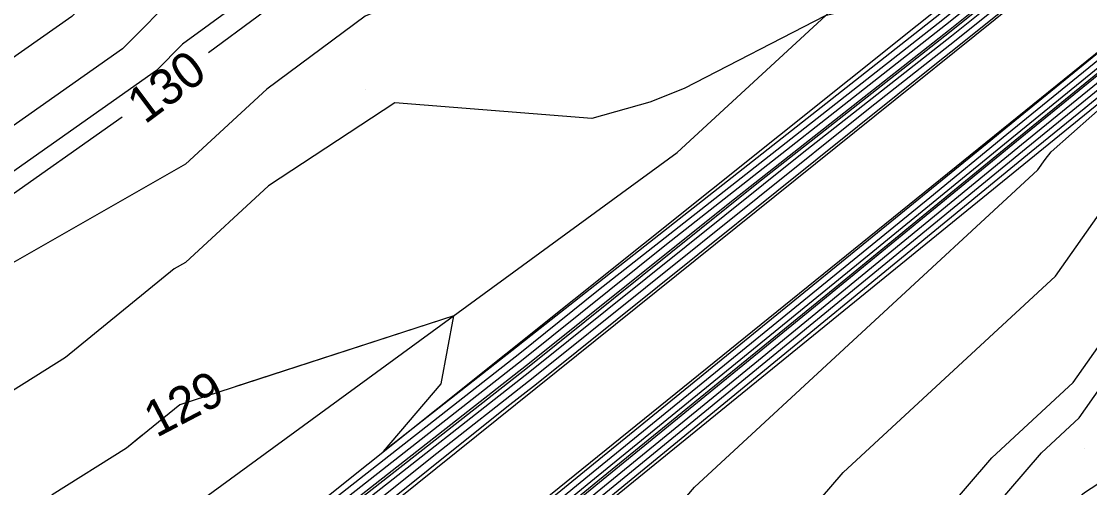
# Model space of a CAD drawing. Extents: x 2354170 to 2357230, y 866100 to 868290.
# Drawn here: x 2355730.9 to 2355790.3, y 866637.8 to 866663.8 of the extents above; entities that cross this region are included whole.
import ezdxf

# ---------------------------------------------------------------- set-up
doc = ezdxf.new("R2010")
doc.units = 0
for name, color, linetype in [('Default', 7, 'Continuous'), ('DTM Contours Major', 7, 'Continuous'), ('DTM Contours Minor', 7, 'Continuous'), ('DTM Contours Minor Text', 7, 'Continuous'), ('Exist DTM Breakline', 7, 'Continuous'), ('Exist DTM QL2 LIDAR Elevation Point', 7, 'Continuous'), ('Exist DTM Ridgeline', 7, 'Continuous'), ('PH Exist DTM Breakline', 7, 'Continuous')]:
    doc.layers.add(name, color=color, linetype=linetype)

msp = doc.modelspace()

# ---------------------------------------------------------------- linework, layer by layer
at = {"layer": 'Default'}
for points in [[(2355849.779, 866718.561), (2355827.309, 866700.672), (2355826.468, 866700.063), (2355817.569, 866693.047), (2355807.039, 866692.637), (2355804.606, 866691.487), (2355791.656, 866682.029), (2355790.016, 866680.883), (2355787.395, 866679.602), (2355784.192, 866677.664), (2355768.822, 866669.74), (2355761.65, 866666.932), (2355760.725, 866666.672), (2355756.949, 866666.976), (2355749.98, 866664.072), (2355744.501, 866660.007), (2355739.98, 866655.836), (2355730.245, 866650.271)], [(2355849.992, 866718.148), (2355830.55, 866702.669), (2355826.553, 866699.779), (2355807.013, 866684.372), (2355805.314, 866683.01), (2355784.285, 866666.452), (2355782.615, 866665.802), (2355775.573, 866664.078), (2355767.728, 866660.033), (2355765.805, 866659.28), (2355762.58, 866658.375), (2355751.623, 866659.254), (2355744.61, 866654.637), (2355739.98, 866650.366), (2355739.352, 866650.006), (2355733.306, 866645.078), (2355723.95, 866639.2)], [(2355850.417, 866717.321), (2355837.031, 866706.664), (2355826.723, 866699.209), (2355812.703, 866688.155), (2355805.602, 866682.463), (2355788.439, 866668.948), (2355782.1, 866663.868), (2355762.96, 866648.824), (2355758.576, 866645.311), (2355737.063, 866628.436), (2355735.023, 866626.803), (2355733.943, 866625.805), (2355719.375, 866612.207)], [(2355850.629, 866716.907), (2355840.272, 866708.661), (2355826.808, 866698.925), (2355815.548, 866690.047), (2355805.746, 866682.189), (2355791.895, 866671.283), (2355782.263, 866663.563), (2355766.737, 866651.359), (2355758.761, 866644.97), (2355741.224, 866631.213), (2355735.235, 866626.417), (2355732.064, 866623.487), (2355720.174, 866612.389)], [(2355760.165, 866637.107), (2355762.174, 866638.754), (2355784.574, 866657.009), (2355785.404, 866657.689), (2355801.935, 866671.157), (2355802.311, 866673.053), (2355807.857, 866678.15), (2355810.53, 866681.306), (2355823.453, 866692.907), (2355826.567, 866695.844), (2355824.177, 866687.512), (2355826.443, 866686.706), (2355850.549, 866674.077), (2355856.79, 866675.92), (2355837.407, 866686.557), (2355836.29, 866687.087), (2355827.723, 866691.754), (2355849.116, 866708.857), (2355850.613, 866710.066), (2355858.946, 866716.716)], [(2355849.994, 866714.654), (2355827.063, 866698.071), (2355824.082, 866695.721), (2355806.178, 866681.368), (2355802.263, 866678.285), (2355782.752, 866662.649), (2355778.065, 866658.965), (2355759.316, 866643.944), (2355753.704, 866639.542), (2355735.869, 866625.259), (2355726.427, 866616.535)], [(2355850.831, 866712.846), (2355830.088, 866699.913), (2355827.148, 866697.787), (2355826.927, 866697.613), (2355806.322, 866681.094), (2355805.719, 866680.619), (2355782.914, 866662.344), (2355781.841, 866661.5), (2355759.501, 866643.602), (2355757.864, 866642.318), (2355736.081, 866624.873), (2355724.548, 866614.218)], [(2355846.753, 866712.656), (2355826.978, 866698.356), (2355821.238, 866693.83), (2355806.034, 866681.642), (2355798.807, 866675.951), (2355782.589, 866662.954), (2355774.289, 866656.43), (2355759.131, 866644.286), (2355749.544, 866636.765), (2355735.658, 866625.645), (2355728.306, 866618.853)], [(2355812.201, 866712.227), (2355809.821, 866711.182), (2355807.801, 866710.313), (2355790.019, 866701.749), (2355787.571, 866700.197), (2355778.441, 866692.86), (2355771.403, 866687.727), (2355765.076, 866682.651), (2355757.891, 866678.28), (2355751.416, 866674.657), (2355747.857, 866671.446), (2355739.645, 866665.447), (2355736.48, 866662.244), (2355728.932, 866656.94)], [(2355798.289, 866711.646), (2355790.152, 866707.727), (2355779.305, 866700.848), (2355775.696, 866697.948), (2355772.914, 866695.918), (2355759.871, 866685.458), (2355756.583, 866683.457), (2355753.62, 866681.799), (2355744.596, 866673.658), (2355739.375, 866669.843), (2355733.653, 866664.052), (2355728.414, 866660.371)], [(2355829.127, 866706.929), (2355827.573, 866707.208), (2355824.971, 866706.655), (2355808.786, 866702.861), (2355797.43, 866697.485), (2355790.675, 866692.551), (2355783.044, 866687.222), (2355782.243, 866686.831), (2355770.755, 866679.879), (2355769.917, 866679.448), (2355769.102, 866679.128), (2355759.198, 866673.103), (2355753.664, 866670.007), (2355749.98, 866668.472), (2355744.031, 866664.058), (2355741.261, 866662.034)], [(2355715.048, 866597.937), (2355730.875, 866612.033), (2355737.351, 866617.917), (2355739.04, 866619.422), (2355739.237, 866619.6), (2355756.973, 866634.058), (2355762.452, 866638.552), (2355781.394, 866653.988), (2355785.674, 866657.497), (2355805.807, 866673.899), (2355808.901, 866676.435), (2355809.54, 866676.959), (2355814.912, 866681.333), (2355816.024, 866682.016), (2355823.702, 866686.542), (2355846.074, 866675.655), (2355850.701, 866673.466), (2355851.515, 866673.081)], [(2355728.017, 866608.957), (2355737.868, 866617.908), (2355739.225, 866619.117), (2355739.524, 866619.388), (2355753.78, 866631.009), (2355762.731, 866638.35), (2355778.214, 866650.968), (2355785.944, 866657.305), (2355802.639, 866670.906), (2355809.163, 866676.253), (2355810.509, 866677.356), (2355815.031, 866681.038), (2355817.51, 866682.56), (2355823.551, 866686.121), (2355841.153, 866677.556), (2355850.558, 866673.105), (2355852.215, 866672.322)], [(2355722.301, 866602.805), (2355738.903, 866617.89), (2355739.595, 866618.506), (2355740.099, 866618.964), (2355747.395, 866624.912), (2355763.288, 866637.946), (2355771.853, 866644.926), (2355786.483, 866656.92), (2355796.303, 866664.92), (2355809.685, 866675.888), (2355812.446, 866678.151), (2355815.268, 866680.449), (2355820.482, 866683.648), (2355823.248, 866685.279), (2355831.31, 866681.356), (2355850.274, 866672.383), (2355853.613, 866670.803)], [(2355719.443, 866599.729), (2355739.42, 866617.881), (2355739.78, 866618.201), (2355740.386, 866618.752), (2355744.202, 866621.863), (2355763.566, 866637.743), (2355768.673, 866641.905), (2355786.753, 866656.728), (2355793.135, 866661.927), (2355809.946, 866675.705), (2355813.415, 866678.548), (2355815.387, 866680.154), (2355821.968, 866684.192), (2355823.097, 866684.858), (2355826.389, 866683.257), (2355850.131, 866672.023), (2355854.313, 866670.044)], [(2355742.956, 866621.74), (2355750.587, 866627.96), (2355763.009, 866638.148), (2355775.034, 866647.947), (2355786.213, 866657.112), (2355799.471, 866667.913), (2355809.424, 866676.07), (2355811.478, 866677.753), (2355815.149, 866680.744), (2355818.996, 866683.104), (2355820.933, 866684.246)], [(2355728.566, 866590.903), (2355732.374, 866599.26), (2355739.98, 866607.815), (2355744.213, 866614.542), (2355744.592, 866614.949), (2355746.496, 866618.966), (2355763.18, 866633.968), (2355765.39, 866633.343), (2355766.807, 866636.13), (2355768.304, 866637.871), (2355787.396, 866655.521), (2355787.801, 866656.097), (2355788.14, 866656.513), (2355796.054, 866663.526), (2355810.469, 866675.34), (2355815.353, 866679.343), (2355815.625, 866679.564), (2355817.102, 866680.471), (2355822.336, 866681.392), (2355824.986, 866677.563), (2355837.435, 866677.173), (2355849.847, 866671.301), (2355855.711, 866668.526)], [(2355772.212, 866633.617), (2355776.568, 866638.685), (2355788.381, 866649.606), (2355791.608, 866654.193), (2355794.305, 866657.499), (2355810.404, 866671.764), (2355812.149, 866674.391), (2355816.334, 866677.999), (2355821.834, 866678.967), (2355826.507, 866672.216), (2355848.46, 866671.529), (2355849.704, 866670.94), (2355856.411, 866667.767)], [(2355782.521, 866626.741), (2355779.98, 866622.292), (2355774.035, 866624.061), (2355777.617, 866631.105), (2355784.833, 866639.499), (2355789.367, 866643.691), (2355795.416, 866652.289), (2355800.471, 866658.485), (2355810.237, 866667.14), (2355814.269, 866673.204), (2355817.321, 866675.836), (2355821.333, 866676.542), (2355828.029, 866666.868), (2355832.844, 866666.718)], [(2355784.368, 866666.122), (2355781.937, 866664.173), (2355759.184, 866646.288), (2355758.391, 866645.653), (2355751.001, 866639.856), (2355754.214, 866643.62), (2355754.902, 866647.399), (2355739.661, 866642.457), (2355736.703, 866640.046), (2355732.57, 866637.449), (2355722.285, 866627.74), (2355720.693, 866625.879), (2355715.18, 866620.893)], [(2355785.762, 866665.932), (2355782.426, 866663.258), (2355770.513, 866653.894), (2355758.946, 866644.628), (2355745.384, 866633.989), (2355735.446, 866626.031), (2355730.185, 866621.17), (2355720.972, 866612.571), (2355710.199, 866602.62), (2355709.211, 866601.698)], [(2355716.16, 866594.635), (2355716.393, 866594.865), (2355718.206, 866593.67), (2355720.662, 866595.918), (2355721.708, 866598.214), (2355736.018, 866614.31), (2355739.938, 866617.872), (2355739.965, 866617.896), (2355740.673, 866618.54), (2355741.01, 866618.814), (2355763.845, 866637.541), (2355765.493, 866638.884), (2355787.023, 866656.536), (2355789.967, 866658.934), (2355790.037, 866658.992)], [(2355736.469, 866658.441), (2355729.451, 866653.509), (2355728.288, 866652.443), (2355723.58, 866650.006), (2355719.98, 866647.29), (2355710.118, 866640.145), (2355709.971, 866640.023), (2355709.946, 866640.006), (2355709.818, 866639.844), (2355702.607, 866630.006), (2355699.63, 866626.604), (2355691.096, 866621.123), (2355689.957, 866620.237), (2355689.831, 866620.132), (2355679.697, 866612.167), (2355678.555, 866610.986), (2355676.374, 866610.006), (2355669.979, 866602.834), (2355666.948, 866600.006), (2355660.838, 866596.376), (2355660.115, 866595.45)]]:
    msp.add_lwpolyline(points, dxfattribs=at)
at = {"layer": 'DTM Contours Major'}
for points in [[(2355808.818, 866649.75), (2355805.573, 866644.414), (2355799.981, 866643.994), (2355793.333, 866640.006), (2355791.465, 866638.522), (2355789.981, 866637.554), (2355781.025, 866630.006), (2355780.647, 866629.34), (2355779.98, 866628.173), (2355778.567, 866628.593), (2355779.419, 866630.267), (2355787.588, 866639.771), (2355789.695, 866641.719), (2355796.685, 866651.655), (2355802.527, 866658.814), (2355810.182, 866665.598), (2355814.975, 866672.809), (2355817.538, 866675.019)], [(2355754.644, 866672.525), (2355750.144, 866670.007), (2355749.98, 866669.938), (2355749.715, 866669.741), (2355739.826, 866662.516), (2355738.366, 866661.039), (2355729.278, 866654.652), (2355727.736, 866653.239), (2355721.49, 866650.006), (2355719.98, 866648.867), (2355715.844, 866645.871), (2355709.608, 866640.707), (2355708.549, 866639.994), (2355703.121, 866633.148), (2355700.818, 866630.006), (2355699.868, 866628.92), (2355697.143, 866627.17), (2355689.837, 866621.488), (2355689.028, 866620.815), (2355679.541, 866613.359), (2355677.77, 866611.526), (2355676.703, 866611.046)]]:
    msp.add_lwpolyline(points, dxfattribs=at)
at = {"layer": 'DTM Contours Minor'}
for points in [[(2355892.106, 866749.086), (2355885.049, 866743.801), (2355873.214, 866734.761), (2355861.309, 866725.844), (2355852.141, 866719.276), (2355850.204, 866717.734), (2355833.791, 866704.667), (2355826.638, 866699.494), (2355809.858, 866686.263), (2355805.458, 866682.736), (2355784.983, 866666.614), (2355781.937, 866664.173), (2355759.184, 866646.288), (2355758.391, 866645.653), (2355751.001, 866639.856), (2355754.214, 866643.62), (2355754.902, 866647.399), (2355742.778, 866643.468)], [(2355729.602, 866610.078), (2355738.213, 866617.902), (2355739.349, 866618.913), (2355739.716, 866619.247), (2355751.652, 866628.977), (2355762.916, 866638.215), (2355776.094, 866648.954), (2355786.124, 866657.177), (2355800.527, 866668.911), (2355809.337, 866676.131), (2355811.155, 866677.621), (2355815.11, 866680.842), (2355818.5, 866682.923), (2355823.45, 866685.84), (2355837.872, 866678.823), (2355850.463, 866672.865), (2355852.681, 866671.815), (2355858.426, 866669.025), (2355866.394, 866665.174), (2355885.322, 866655.705), (2355892.112, 866652.418), (2355894.708, 866651.119)], [(2355721.708, 866598.214), (2355736.018, 866614.31), (2355739.938, 866617.872), (2355739.965, 866617.896), (2355740.673, 866618.54), (2355741.01, 866618.814), (2355763.845, 866637.541), (2355765.493, 866638.884), (2355787.023, 866656.536), (2355789.967, 866658.934), (2355810.208, 866675.522), (2355814.384, 866678.945), (2355815.506, 866679.859), (2355821.599, 866683.598), (2355822.838, 866683.816), (2355823.465, 866682.91), (2355826.411, 866682.818), (2355849.989, 866671.662), (2355855.012, 866669.285), (2355857.619, 866668.019), (2355864.893, 866664.503)], [(2355807.654, 866683.2), (2355805.938, 866681.824), (2355796.503, 866674.395), (2355782.48, 866663.157), (2355771.771, 866654.739), (2355759.008, 866644.514), (2355746.77, 866634.915), (2355735.517, 866625.902), (2355729.559, 866620.398), (2355721.238, 866612.631), (2355709.332, 866601.633), (2355699.475, 866592.444), (2355686.084, 866580.078), (2355677.658, 866572.231), (2355663.054, 866558.746), (2355656.408, 866552.562)], [(2355737.55, 866640.737), (2355736.703, 866640.046), (2355732.57, 866637.449), (2355722.285, 866627.74), (2355720.693, 866625.879), (2355711.658, 866617.708), (2355719.947, 866616.525), (2355722.696, 866615.87), (2355718.577, 866612.026), (2355718.005, 866611.497), (2355697.033, 866591.947), (2355693.836, 866588.995), (2355675.397, 866571.823), (2355670.054, 866566.89), (2355653.69, 866551.664), (2355647.632, 866545.331), (2355635.557, 866532.544), (2355630.019, 866526.75), (2355614.92, 866510.756), (2355612.548, 866508.273)]]:
    msp.add_lwpolyline(points, dxfattribs=at)
at = {"layer": 'Exist DTM Breakline'}
for points in [[(2355361.743, 866117.945), (2355394.044, 866183.657), (2355433.595, 866257.624), (2355503.452, 866369.345), (2355596.389, 866487.309), (2355657.482, 866552.264), (2355736.192, 866624.67), (2355827.155, 866697.764), (2355869.568, 866728.835), (2355917.569, 866765.212), (2355965.057, 866802.758)], [(2355368.426, 866114.283), (2355394.886, 866169.223), (2355434.213, 866246.388), (2355517.974, 866378.796), (2355601.384, 866486.265), (2355669.136, 866558.092), (2355738.686, 866620.007), (2355814.815, 866681.573), (2355823.796, 866686.804), (2355859.089, 866669.853), (2355910.743, 866643.967)]]:
    msp.add_lwpolyline(points, dxfattribs=at)
at = {"layer": 'Exist DTM QL2 LIDAR Elevation Point'}
for p, q in [((2355739.98, 866660.007), (2355739.98, 866660.007)), ((2355749.98, 866660.007), (2355749.98, 866660.007)), ((2355739.98, 866650.006), (2355739.98, 866650.006)), ((2355789.981, 866640.006), (2355789.981, 866640.006))]:
    msp.add_line(p, q, dxfattribs=at)
at = {"layer": 'Exist DTM Ridgeline'}
for points in [[(2355359.213, 866119.331), (2355391.053, 866186.519), (2355431.025, 866258.601), (2355499.325, 866371.654), (2355593.685, 866489.44), (2355651.917, 866551.384), (2355734.914, 866627.002), (2355826.445, 866700.139), (2355852.871, 866722.788), (2355915.412, 866769.543), (2355965.686, 866805.255), (2355970.961, 866806.36)], [(2355370.777, 866112.994), (2355397.74, 866167.086), (2355435.798, 866244.685), (2355518.891, 866375.793), (2355604.418, 866484.066), (2355673.042, 866557.712), (2355740.701, 866618.519), (2355815.663, 866679.47), (2355822.993, 866684.568), (2355856.949, 866667.182), (2355908.264, 866642.016)]]:
    msp.add_lwpolyline(points, dxfattribs=at)
at = {"layer": 'PH Exist DTM Breakline'}
msp.add_lwpolyline([(2355664.438, 866581.165), (2355678.868, 866591.74), (2355697.77, 866608.515), (2355739.39, 866636.064), (2355767.327, 866656.478), (2355791.924, 866679.148), (2355807.327, 866694.134), (2355827.806, 866708.667), (2355845.365, 866721.777), (2355870.868, 866738.488), (2355895.661, 866757.209), (2355909.465, 866768.144), (2355930.044, 866783.486), (2355943.518, 866793.444)], dxfattribs=at)

# ---------------------------------------------------------------- texts
at = {"layer": 'Default'}
msp.add_text('130', height=2, rotation=36.86254, dxfattribs=at).set_placement((2355737.728, 866658.02))
at = {"layer": 'DTM Contours Minor Text'}
msp.add_text('129', height=2, rotation=27.5841, dxfattribs=at).set_placement((2355738.37, 866640.603))

doc.saveas('drawing.dxf')
